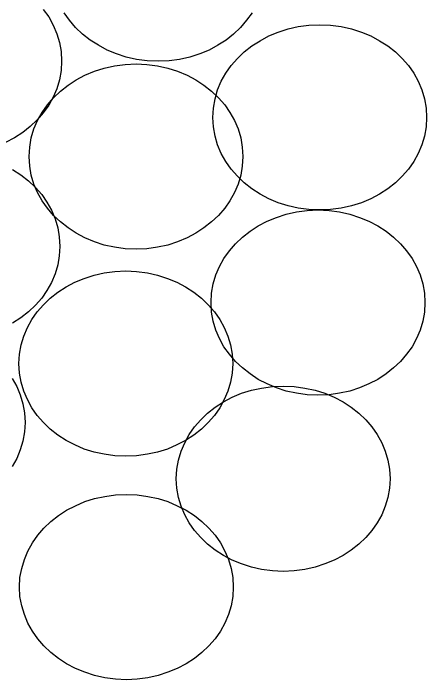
# Model space of a CAD drawing. Extents: x 1578769 to 1579225, y 724002 to 724828.
# Drawn here: x 1578856.514 to 1578857.028, y 724268.278 to 724269.108 of the extents above; entities that cross this region are included whole.
import ezdxf

# ---------------------------------------------------------------- set-up
doc = ezdxf.new("R2010")
doc.units = 0
doc.layers.add('Old_Level_1', color=7, linetype='Continuous')

msp = doc.modelspace()

# ---------------------------------------------------------------- linework, layer by layer
at = {"layer": 'Old_Level_1'}
for points in [[(1578856.55086, 724269.11258), (1578856.55765, 724269.10317), (1578856.56333, 724269.09311), (1578856.56771, 724269.08239), (1578856.57099, 724269.07146), (1578856.57296, 724269.06008), (1578856.57362, 724269.04826), (1578856.57296, 724269.03645), (1578856.57099, 724269.02507), (1578856.56771, 724269.01392), (1578856.56333, 724269.00342), (1578856.55765, 724268.99336), (1578856.55086, 724268.98373), (1578856.54321, 724268.97498), (1578856.53467, 724268.96667), (1578856.52526, 724268.95923), (1578856.51498, 724268.95267), (1578856.50405, 724268.94698)], [(1578856.81052, 724269.10842), (1578856.80373, 724269.09902), (1578856.79608, 724269.09026), (1578856.78755, 724269.08196), (1578856.77815, 724269.07451), (1578856.76787, 724269.06795), (1578856.75692, 724269.06205), (1578856.74533, 724269.05723), (1578856.73308, 724269.0533), (1578856.7204, 724269.05046), (1578856.70727, 724269.04869), (1578856.69371, 724269.04826), (1578856.67993, 724269.04869), (1578856.6668, 724269.05046), (1578856.65411, 724269.0533), (1578856.64187, 724269.05723), (1578856.63026, 724269.06205), (1578856.61933, 724269.06795), (1578856.60905, 724269.07451), (1578856.59965, 724269.08196), (1578856.59111, 724269.09026), (1578856.58346, 724269.09902), (1578856.57667, 724269.10842)], [(1578856.76173, 724268.97827), (1578856.7624, 724268.98986), (1578856.76436, 724269.00144), (1578856.76765, 724269.0124), (1578856.77223, 724269.02311), (1578856.77771, 724269.03317), (1578856.78448, 724269.04259), (1578856.79215, 724269.05155), (1578856.80068, 724269.05965), (1578856.81008, 724269.06707), (1578856.82037, 724269.07363), (1578856.83129, 724269.07955), (1578856.84289, 724269.08436), (1578856.85515, 724269.0883), (1578856.86783, 724269.09115), (1578856.88095, 724269.09289), (1578856.89452, 724269.09332), (1578856.90808, 724269.09289), (1578856.92143, 724269.09115), (1578856.93411, 724269.0883), (1578856.94637, 724269.08436), (1578856.95796, 724269.07955), (1578856.96889, 724269.07363), (1578856.97918, 724269.06707), (1578856.98858, 724269.05965), (1578856.99711, 724269.05155), (1578857.00477, 724269.04259), (1578857.01154, 724269.03317), (1578857.01702, 724269.02311), (1578857.02161, 724269.0124), (1578857.0249, 724269.00144), (1578857.02686, 724268.98986), (1578857.02752, 724268.97827), (1578857.02686, 724268.96646), (1578857.0249, 724268.95486), (1578857.02161, 724268.94392), (1578857.01702, 724268.93342), (1578857.01154, 724268.92336), (1578857.00477, 724268.91373), (1578856.99711, 724268.90498), (1578856.98858, 724268.89667), (1578856.97918, 724268.88923), (1578856.96889, 724268.88267), (1578856.95796, 724268.87676), (1578856.94637, 724268.87196), (1578856.93411, 724268.86802), (1578856.92143, 724268.8654), (1578856.90808, 724268.86363), (1578856.89452, 724268.86298), (1578856.88095, 724268.86363), (1578856.86783, 724268.8654), (1578856.85515, 724268.86802), (1578856.84289, 724268.87196), (1578856.83129, 724268.87676), (1578856.82037, 724268.88267), (1578856.81008, 724268.88923), (1578856.80068, 724268.89667), (1578856.79215, 724268.90498), (1578856.78448, 724268.91373), (1578856.77771, 724268.92336), (1578856.77223, 724268.93342), (1578856.76765, 724268.94392), (1578856.76436, 724268.95486), (1578856.7624, 724268.96646), (1578856.76173, 724268.97827), (1578856.76173, 724268.97827)], [(1578856.53314, 724268.9294), (1578856.53402, 724268.94122), (1578856.53598, 724268.9526), (1578856.53927, 724268.96376), (1578856.54364, 724268.97426), (1578856.54933, 724268.98432), (1578856.5559, 724268.99394), (1578856.56354, 724269.00269), (1578856.57208, 724269.01101), (1578856.5817, 724269.01844), (1578856.59177, 724269.02501), (1578856.6027, 724269.03069), (1578856.61451, 724269.03572), (1578856.62654, 724269.03944), (1578856.63945, 724269.04228), (1578856.65258, 724269.04405), (1578856.66615, 724269.04469), (1578856.67971, 724269.04405), (1578856.69283, 724269.04228), (1578856.70573, 724269.03944), (1578856.71777, 724269.03572), (1578856.72958, 724269.03069), (1578856.74051, 724269.02501), (1578856.75058, 724269.01844), (1578856.7602, 724269.01101), (1578856.76873, 724269.00269), (1578856.7764, 724268.99394), (1578856.78296, 724268.98432), (1578856.78865, 724268.97426), (1578856.79301, 724268.96376), (1578856.79629, 724268.9526), (1578856.79826, 724268.94122), (1578856.79915, 724268.9294), (1578856.79826, 724268.91759), (1578856.79629, 724268.90623), (1578856.79301, 724268.89528), (1578856.78865, 724268.88457), (1578856.78296, 724268.87451), (1578856.7764, 724268.86509), (1578856.76873, 724268.85613), (1578856.7602, 724268.84803), (1578856.75058, 724268.84061), (1578856.74051, 724268.83405), (1578856.72958, 724268.82813), (1578856.71777, 724268.82332), (1578856.70573, 724268.81938), (1578856.69283, 724268.81653), (1578856.67971, 724268.81479), (1578856.66615, 724268.81436), (1578856.65258, 724268.81479), (1578856.63945, 724268.81653), (1578856.62654, 724268.81938), (1578856.61451, 724268.82332), (1578856.6027, 724268.82813), (1578856.59177, 724268.83405), (1578856.5817, 724268.84061), (1578856.57208, 724268.84803), (1578856.56354, 724268.85613), (1578856.5559, 724268.86509), (1578856.54933, 724268.87451), (1578856.54364, 724268.88457), (1578856.53927, 724268.89528), (1578856.53598, 724268.90623), (1578856.53402, 724268.91759), (1578856.53314, 724268.9294), (1578856.53314, 724268.9294)], [(1578856.51279, 724268.9133), (1578856.52308, 724268.90673), (1578856.53248, 724268.8993), (1578856.54123, 724268.89098), (1578856.54889, 724268.88223), (1578856.55545, 724268.87261), (1578856.56115, 724268.86255), (1578856.56552, 724268.85205), (1578856.56879, 724268.84089), (1578856.57077, 724268.82951), (1578856.57142, 724268.81769), (1578856.57077, 724268.80588), (1578856.56879, 724268.79452), (1578856.56552, 724268.78357), (1578856.56115, 724268.77286), (1578856.55545, 724268.7628), (1578856.54889, 724268.75338), (1578856.54123, 724268.74442), (1578856.53248, 724268.73632), (1578856.52308, 724268.7289), (1578856.51279, 724268.72211)], [(1578856.75954, 724268.7477), (1578856.7602, 724268.75951), (1578856.76217, 724268.7709), (1578856.76545, 724268.78205), (1578856.77004, 724268.79255), (1578856.77552, 724268.80261), (1578856.7823, 724268.81201), (1578856.78996, 724268.82098), (1578856.79848, 724268.82908), (1578856.8079, 724268.83652), (1578856.81817, 724268.8433), (1578856.82911, 724268.84898), (1578856.84071, 724268.8538), (1578856.85296, 724268.85773), (1578856.86565, 724268.86058), (1578856.87877, 724268.86232), (1578856.89233, 724268.86298), (1578856.90611, 724268.86232), (1578856.91923, 724268.86058), (1578856.93193, 724268.85773), (1578856.94417, 724268.8538), (1578856.95576, 724268.84898), (1578856.96671, 724268.8433), (1578856.97698, 724268.83652), (1578856.9864, 724268.82908), (1578856.99493, 724268.82098), (1578857.00258, 724268.81201), (1578857.00937, 724268.80261), (1578857.01483, 724268.79255), (1578857.01942, 724268.78205), (1578857.0227, 724268.7709), (1578857.02467, 724268.75951), (1578857.02533, 724268.7477), (1578857.02467, 724268.73589), (1578857.0227, 724268.72451), (1578857.01942, 724268.71336), (1578857.01483, 724268.70286), (1578857.00937, 724268.6928), (1578857.00258, 724268.68339), (1578856.99493, 724268.67442), (1578856.9864, 724268.66633), (1578856.97698, 724268.65888), (1578856.96671, 724268.65211), (1578856.95576, 724268.64642), (1578856.94417, 724268.64161), (1578856.93193, 724268.63767), (1578856.91923, 724268.63483), (1578856.90611, 724268.63309), (1578856.89233, 724268.63242), (1578856.87877, 724268.63309), (1578856.86565, 724268.63483), (1578856.85296, 724268.63767), (1578856.84071, 724268.64161), (1578856.82911, 724268.64642), (1578856.81817, 724268.65211), (1578856.8079, 724268.65888), (1578856.79848, 724268.66633), (1578856.78996, 724268.67442), (1578856.7823, 724268.68339), (1578856.77552, 724268.6928), (1578856.77004, 724268.70286), (1578856.76545, 724268.71336), (1578856.76217, 724268.72451), (1578856.7602, 724268.73589), (1578856.75954, 724268.7477), (1578856.75954, 724268.7477)], [(1578856.52058, 724268.67175), (1578856.52124, 724268.68356), (1578856.52321, 724268.69494), (1578856.52649, 724268.70587), (1578856.53108, 724268.71659), (1578856.53654, 724268.72666), (1578856.54333, 724268.73606), (1578856.55098, 724268.74504), (1578856.55951, 724268.75312), (1578856.56892, 724268.76056), (1578856.5792, 724268.76735), (1578856.59015, 724268.77303), (1578856.60173, 724268.77785), (1578856.61398, 724268.78179), (1578856.62667, 724268.78462), (1578856.63979, 724268.78637), (1578856.65336, 724268.78704), (1578856.66693, 724268.78637), (1578856.68026, 724268.78462), (1578856.69296, 724268.78179), (1578856.7052, 724268.77785), (1578856.7168, 724268.77303), (1578856.72773, 724268.76735), (1578856.73801, 724268.76056), (1578856.74742, 724268.75312), (1578856.75596, 724268.74504), (1578856.76361, 724268.73606), (1578856.7704, 724268.72666), (1578856.77586, 724268.71659), (1578856.78046, 724268.70587), (1578856.78374, 724268.69494), (1578856.78571, 724268.68356), (1578856.78636, 724268.67175), (1578856.78571, 724268.65994), (1578856.78374, 724268.64856), (1578856.78046, 724268.63741), (1578856.77586, 724268.62691), (1578856.7704, 724268.61684), (1578856.76361, 724268.60723), (1578856.75596, 724268.59847), (1578856.74742, 724268.59016), (1578856.73801, 724268.58272), (1578856.72773, 724268.57616), (1578856.7168, 724268.57048), (1578856.7052, 724268.56544), (1578856.69296, 724268.56172), (1578856.68026, 724268.55887), (1578856.66693, 724268.55712), (1578856.65336, 724268.55647), (1578856.63979, 724268.55712), (1578856.62667, 724268.55887), (1578856.61398, 724268.56172), (1578856.60173, 724268.56544), (1578856.59015, 724268.57048), (1578856.5792, 724268.57616), (1578856.56892, 724268.58272), (1578856.55951, 724268.59016), (1578856.55098, 724268.59847), (1578856.54333, 724268.60723), (1578856.53654, 724268.61684), (1578856.53108, 724268.62691), (1578856.52649, 724268.63741), (1578856.52321, 724268.64856), (1578856.52124, 724268.65994), (1578856.52058, 724268.67175), (1578856.52058, 724268.67175)], [(1578856.51214, 724268.65342), (1578856.51783, 724268.64336), (1578856.52221, 724268.63286), (1578856.52548, 724268.6217), (1578856.52768, 724268.61032), (1578856.52833, 724268.59851), (1578856.52768, 724268.58692), (1578856.52548, 724268.57534), (1578856.52221, 724268.56438), (1578856.51783, 724268.55367), (1578856.51214, 724268.54361)], [(1578856.71623, 724268.52851), (1578856.71689, 724268.54033), (1578856.71908, 724268.55171), (1578856.72236, 724268.56286), (1578856.72673, 724268.57336), (1578856.73243, 724268.58342), (1578856.73899, 724268.59305), (1578856.74665, 724268.6018), (1578856.75517, 724268.61011), (1578856.76458, 724268.61755), (1578856.77486, 724268.62411), (1578856.78579, 724268.6298), (1578856.7974, 724268.63483), (1578856.80965, 724268.63855), (1578856.82233, 724268.64139), (1578856.83567, 724268.64313), (1578856.84924, 724268.6438), (1578856.86279, 724268.64313), (1578856.87592, 724268.64139), (1578856.88883, 724268.63855), (1578856.90086, 724268.63483), (1578856.91245, 724268.6298), (1578856.92361, 724268.62411), (1578856.93367, 724268.61755), (1578856.94308, 724268.61011), (1578856.95183, 724268.6018), (1578856.95949, 724268.59305), (1578856.96605, 724268.58342), (1578856.97173, 724268.57336), (1578856.97611, 724268.56286), (1578856.97939, 724268.55171), (1578856.98136, 724268.54033), (1578856.98201, 724268.52851), (1578856.98136, 724268.5167), (1578856.97939, 724268.50532), (1578856.97611, 724268.49439), (1578856.97173, 724268.48367), (1578856.96605, 724268.47361), (1578856.95949, 724268.4642), (1578856.95183, 724268.45523), (1578856.94308, 724268.44714), (1578856.93367, 724268.43969), (1578856.92361, 724268.43292), (1578856.91245, 724268.42723), (1578856.90086, 724268.42242), (1578856.88883, 724268.41848), (1578856.87592, 724268.41564), (1578856.86279, 724268.4139), (1578856.84924, 724268.41323), (1578856.83567, 724268.4139), (1578856.82233, 724268.41564), (1578856.80965, 724268.41848), (1578856.7974, 724268.42242), (1578856.78579, 724268.42723), (1578856.77486, 724268.43292), (1578856.76458, 724268.43969), (1578856.75517, 724268.44714), (1578856.74665, 724268.45523), (1578856.73899, 724268.4642), (1578856.73243, 724268.47361), (1578856.72673, 724268.48367), (1578856.72236, 724268.49439), (1578856.71908, 724268.50532), (1578856.71689, 724268.5167), (1578856.71623, 724268.52851), (1578856.71623, 724268.52851)], [(1578856.52124, 724268.39368), (1578856.5219, 724268.40549), (1578856.52408, 724268.41687), (1578856.52736, 724268.42802), (1578856.53174, 724268.43852), (1578856.53743, 724268.4486), (1578856.54399, 724268.45821), (1578856.55164, 724268.46697), (1578856.56017, 724268.47527), (1578856.56958, 724268.48272), (1578856.57986, 724268.48928), (1578856.5908, 724268.49496), (1578856.60239, 724268.49999), (1578856.61464, 724268.50372), (1578856.62733, 724268.50656), (1578856.64068, 724268.50831), (1578856.65424, 724268.50897), (1578856.66779, 724268.50831), (1578856.68092, 724268.50656), (1578856.69362, 724268.50372), (1578856.70586, 724268.49999), (1578856.71746, 724268.49496), (1578856.72839, 724268.48928), (1578856.73867, 724268.48272), (1578856.74808, 724268.47527), (1578856.75683, 724268.46697), (1578856.76449, 724268.45821), (1578856.77105, 724268.4486), (1578856.77673, 724268.43852), (1578856.78112, 724268.42802), (1578856.7844, 724268.41687), (1578856.78637, 724268.40549), (1578856.78702, 724268.39368), (1578856.78637, 724268.38187), (1578856.7844, 724268.37049), (1578856.78112, 724268.35956), (1578856.77673, 724268.34885), (1578856.77105, 724268.33877), (1578856.76449, 724268.32937), (1578856.75683, 724268.3204), (1578856.74808, 724268.31231), (1578856.73867, 724268.30487), (1578856.72839, 724268.29809), (1578856.71746, 724268.29241), (1578856.70586, 724268.28759), (1578856.69362, 724268.28365), (1578856.68092, 724268.28081), (1578856.66779, 724268.27906), (1578856.65424, 724268.2784), (1578856.64068, 724268.27906), (1578856.62733, 724268.28081), (1578856.61464, 724268.28365), (1578856.60239, 724268.28759), (1578856.5908, 724268.29241), (1578856.57986, 724268.29809), (1578856.56958, 724268.30487), (1578856.56017, 724268.31231), (1578856.55164, 724268.3204), (1578856.54399, 724268.32937), (1578856.53743, 724268.33877), (1578856.53174, 724268.34885), (1578856.52736, 724268.35956), (1578856.52408, 724268.37049), (1578856.5219, 724268.38187), (1578856.52124, 724268.39368), (1578856.52124, 724268.39368)]]:
    msp.add_lwpolyline(points, dxfattribs=at)

doc.saveas('drawing.dxf')
